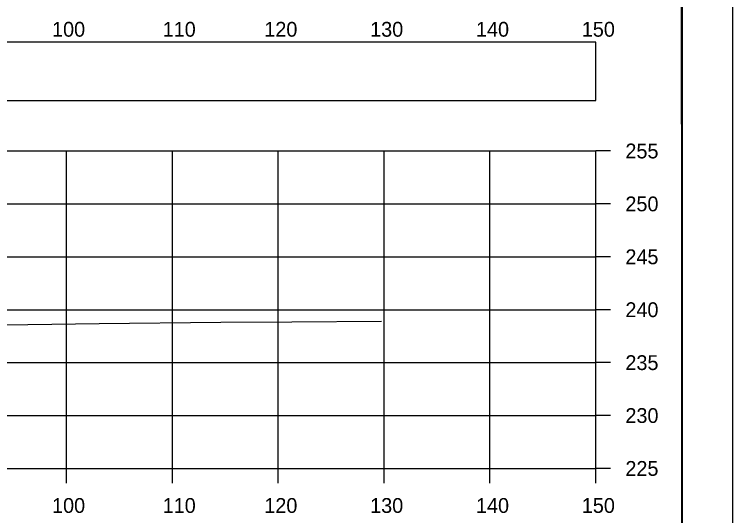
# Model space of a CAD drawing. Extents: x 1369627 to 1374022, y 380035 to 398173.
# Drawn here: x 1372193.6 to 1372261.5, y 386975.1 to 387022.5 of the extents above; entities that cross this region are included whole.
import ezdxf

# ---------------------------------------------------------------- set-up
doc = ezdxf.new("R2010")
doc.units = 0
for name, color, linetype in [('Default', 7, 'Continuous'), ('R_Axis', 7, 'Continuous'), ('R_Axis Annot', 7, 'Continuous'), ('R_Border', 7, 'Continuous'), ('R_Exist Surface', 7, 'Continuous'), ('R_Grid', 7, 'Continuous'), ('R_No Plot', 7, 'Continuous')]:
    doc.layers.add(name, color=color, linetype=linetype)

msp = doc.modelspace()

# ---------------------------------------------------------------- linework, layer by layer
at = {"layer": 'Default'}
msp.add_lwpolyline([(1371948.53, 387014.339), (1372248.53, 387014.339), (1372248.53, 387019.861), (1371948.53, 387019.861)], close=True, dxfattribs=at)
at = {"layer": 'R_Axis'}
for p, q in [((1372248.53, 386979.575), (1372248.53, 387009.575)), ((1372249.93, 387009.575), (1372248.53, 387009.575)), ((1372249.93, 387004.575), (1372248.53, 387004.575)), ((1372249.93, 386999.575), (1372248.53, 386999.575)), ((1372249.93, 386994.575), (1372248.53, 386994.575)), ((1372249.93, 386989.575), (1372248.53, 386989.575)), ((1372249.93, 386984.575), (1372248.53, 386984.575)), ((1371948.53, 386979.575), (1372248.53, 386979.575)), ((1372198.53, 386978.175), (1372198.53, 386979.575)), ((1372208.53, 386978.175), (1372208.53, 386979.575)), ((1372218.53, 386978.175), (1372218.53, 386979.575)), ((1372228.53, 386978.175), (1372228.53, 386979.575)), ((1372238.53, 386978.175), (1372238.53, 386979.575)), ((1372248.53, 386978.175), (1372248.53, 386979.575)), ((1372249.93, 386979.575), (1372248.53, 386979.575))]:
    msp.add_line(p, q, dxfattribs=at)
at = {"layer": 'R_Border'}
msp.add_line((1372256.71, 386869.575), (1372256.71, 387075.035), dxfattribs=at)
at = {"layer": 'R_Exist Surface'}
msp.add_lwpolyline([(1372143.969, 386992.954), (1372164.849, 386992.863), (1372173.748, 386992.874), (1372180.315, 386992.95), (1372185.436, 386993.052), (1372190.362, 386993.102), (1372201.62, 386993.272), (1372213.112, 386993.4), (1372219.822, 386993.442), (1372228.285, 386993.495)], dxfattribs=at)
at = {"layer": 'R_Grid'}
for p, q in [((1371948.53, 387009.575), (1372248.53, 387009.575)), ((1372198.53, 386979.575), (1372198.53, 387009.575)), ((1372208.53, 386979.575), (1372208.53, 387009.575)), ((1372218.53, 386979.575), (1372218.53, 387009.575)), ((1372228.53, 386979.575), (1372228.53, 387009.575)), ((1372238.53, 386979.575), (1372238.53, 387009.575)), ((1372248.53, 386979.575), (1372248.53, 387009.575)), ((1371948.53, 387004.575), (1372248.53, 387004.575)), ((1371948.53, 386999.575), (1372248.53, 386999.575)), ((1371948.53, 386994.575), (1372248.53, 386994.575)), ((1371948.53, 386989.575), (1372248.53, 386989.575)), ((1371948.53, 386984.575), (1372248.53, 386984.575)), ((1371948.53, 386979.575), (1372248.53, 386979.575))]:
    msp.add_line(p, q, dxfattribs=at)
at = {"layer": 'R_No Plot'}
for points in [[(1371928.122, 387078.929), (1372261.462, 387078.929), (1372261.462, 386865.592), (1371928.122, 386865.592)], [(1372174.45, 387075.035), (1372194.07, 387075.035), (1372194.07, 387065.155), (1372210.182, 387065.155), (1372233.381, 387065.155), (1372233.381, 387032.484), (1372256.589, 387032.484), (1372256.71, 386869.575), (1371940.53, 386869.575), (1371940.53, 387075.035)]]:
    msp.add_lwpolyline(points, close=True, dxfattribs=at)

# ---------------------------------------------------------------- texts
at = {"layer": 'R_Axis Annot'}
for s, p in [('100', (1372197.157, 387020.375)), ('110', (1372207.609, 387020.375)), ('120', (1372217.212, 387020.375)), ('130', (1372227.212, 387020.375)), ('140', (1372237.212, 387020.375)), ('150', (1372247.212, 387020.375)), ('255', (1372251.33, 387008.875)), ('250', (1372251.33, 387003.875)), ('245', (1372251.33, 386998.875)), ('240', (1372251.33, 386993.875)), ('235', (1372251.33, 386988.875)), ('230', (1372251.33, 386983.875)), ('225', (1372251.33, 386978.875)), ('100', (1372197.157, 386975.375)), ('110', (1372207.609, 386975.375)), ('120', (1372217.212, 386975.375)), ('130', (1372227.212, 386975.375)), ('140', (1372237.212, 386975.375)), ('150', (1372247.212, 386975.375))]:
    msp.add_text(s, height=1.4, dxfattribs=at).set_placement(p)

doc.saveas('drawing.dxf')
